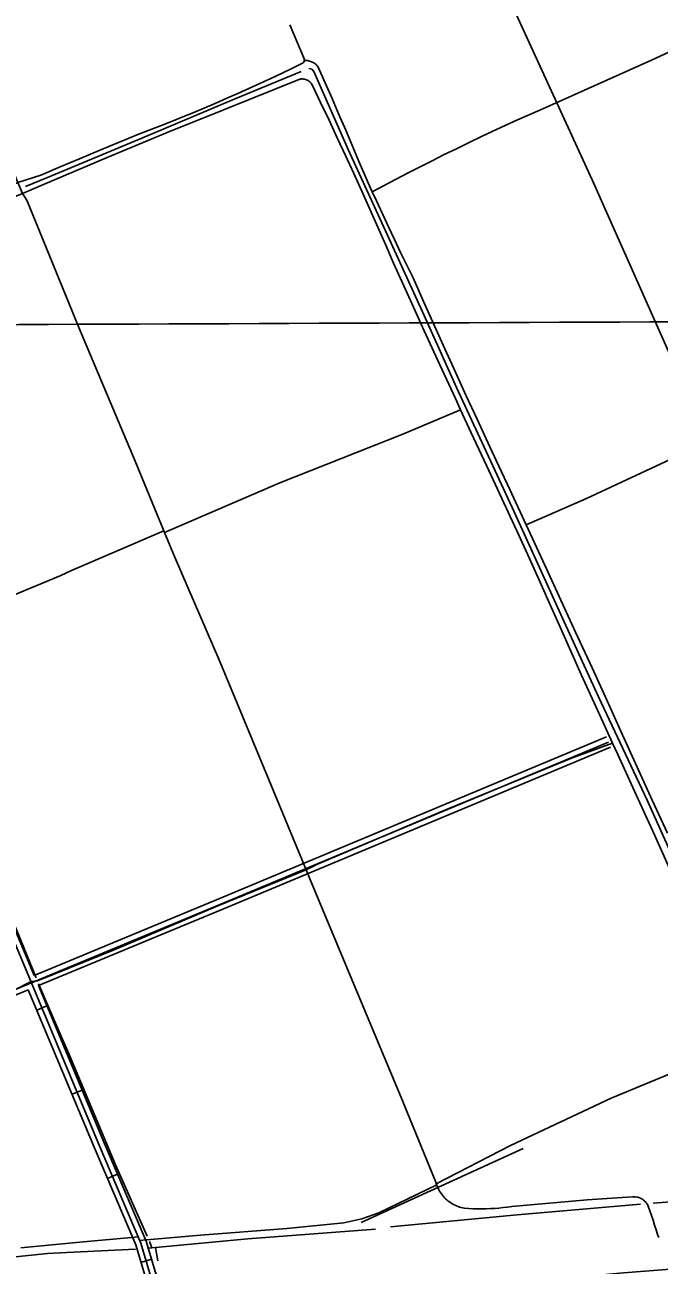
# Model space of a CAD drawing. Extents: x 3424494 to 3462436, y 522220 to 547718.
# Drawn here: x 3449971 to 3451711, y 531186 to 534586 of the extents above; entities that cross this region are included whole.
import ezdxf

# ---------------------------------------------------------------- set-up
doc = ezdxf.new("R2010")
doc.units = 0
for name, color, linetype in [('V-DTCH-CNTR', 7, 'Continuous'), ('V-GRID-MAJR', 7, 'Continuous'), ('V-ROAD-CNTR', 7, 'Continuous'), ('V-TOPO-SHOR', 7, 'Continuous')]:
    doc.layers.add(name, color=color, linetype=linetype)

msp = doc.modelspace()

# ---------------------------------------------------------------- linework, layer by layer
at = {"layer": 'V-DTCH-CNTR'}
for p, q in [((3450354.02, 533194.245), (3450670.309, 533330.2490000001)), ((3450099.13, 533090.127), (3450351.937, 533199.322))]:
    msp.add_line(p, q, dxfattribs=at)
for points in [[(3449976.024, 534105.957), (3449964.596, 534123.517), (3449951.43, 534154.0650000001), (3449881.614, 534321.774), (3449779.218, 534563.2660000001), (3449693.157, 534772.7170000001), (3449615.179, 534957.139), (3449591.461, 535014.895), (3449511.491, 535208.3470000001), (3449418.682, 535437.272), (3449345.455, 535611.252), (3449249.875, 535840.202), (3449230.18, 535883.363), (3449146.8200000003, 536085.165), (3449060.046, 536292.546), (3448969.219, 536511.053), (3448856.723, 536783.832), (3448770.623, 536989.126), (3448667.594, 537236.862), (3448549.549, 537509.692), (3448527.855, 537561.191), (3448441.761, 537767.177), (3448406.593, 537856.454)], [(3451346.296, 533215.206), (3451511.555, 533287.39), (3451770.492, 533408.226), (3452007.448, 533516.6), (3452299.546, 533646.206), (3452348.055, 533664.187), (3452632.45, 533799.761), (3452746.835, 533847.076), (3452639.997, 534126.607), (3452543.446, 534397.99), (3452454.796, 534652.032), (3452394.469, 534822.202)], [(3450697.725, 534586.471), (3450708.106, 534562.6900000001), (3450718.273, 534538.819), (3450728.224, 534514.855), (3450737.9560000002, 534490.803), (3450737.419, 534488.272), (3450736.703, 534486.056), (3450735.693, 534483.811), (3450734.446, 534481.692), (3450704.842, 534467.27), (3450675.144, 534453.0380000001), (3450645.3540000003, 534438.9990000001), (3450615.475, 534425.152), (3450585.507, 534411.501), (3450555.451, 534398.0430000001), (3450525.308, 534384.778), (3450495.082, 534371.712), (3450464.769, 534358.838), (3450434.377, 534346.161), (3450403.903, 534333.683), (3450373.346, 534321.399), (3450342.713, 534309.314), (3450312.001, 534297.429), (3450281.213, 534285.7390000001)], [(3451872.9080000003, 534573.383), (3451811.997, 534545.219), (3451751.012, 534517.214), (3451689.95, 534489.3740000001), (3451628.816, 534461.6950000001), (3451567.609, 534434.176), (3451506.329, 534406.821), (3451444.977, 534379.628), (3451383.553, 534352.598), (3451322.06, 534325.73), (3451288.399, 534310.2880000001), (3451254.824, 534294.662), (3451221.335, 534278.852), (3451187.932, 534262.859), (3451154.62, 534246.682), (3451121.395, 534230.322), (3451088.2600000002, 534213.78), (3451055.218, 534197.059), (3451022.268, 534180.154), (3450989.409, 534163.072), (3450956.646, 534145.807), (3450923.978, 534128.365)], [(3450775.789, 534470.528), (3450773.984, 534472.852), (3450772.025, 534475.052), (3450769.917, 534477.11), (3450767.679, 534479.0210000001), (3450765.311, 534480.774), (3450762.8310000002, 534482.361), (3450760.251, 534483.776), (3450757.578, 534485.013), (3450754.827, 534486.064), (3450752.011, 534486.924), (3450749.142, 534487.5920000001), (3450746.236, 534488.061), (3450743.303, 534488.331), (3450740.36, 534488.403), (3450737.419, 534488.272)], [(3450021.6720000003, 534148.627), (3450197.102, 534222.355), (3450372.636, 534295.836), (3450443.216, 534323.791), (3450513.733, 534351.906), (3450584.188, 534380.178), (3450654.578, 534408.611), (3450724.904, 534437.201), (3450727.526, 534437.596), (3450730.17, 534437.778), (3450732.822, 534437.746), (3450735.46, 534437.498), (3450738.071, 534437.037), (3450740.637, 534436.367), (3450743.137, 534435.491), (3450745.56, 534434.416), (3450747.889, 534433.1460000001), (3450750.107, 534431.694), (3450752.198, 534430.066), (3450754.1520000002, 534428.274), (3450755.954, 534426.328), (3450757.592, 534424.245), (3450759.057, 534422.035), (3450782.215, 534373.539), (3450805.186, 534324.952), (3450827.966, 534276.277), (3450850.557, 534227.514), (3450872.96, 534178.6630000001), (3450895.173, 534129.726), (3450917.197, 534080.703), (3450939.029, 534031.5970000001), (3450960.67, 533982.404), (3450982.119, 533933.129), (3451024.211, 533840.123), (3451066.506, 533747.209), (3451109.004, 533654.39), (3451151.707, 533561.662), (3451165.968, 533530.877), (3451194.613, 533469.031), (3451237.719, 533376.493), (3451267.321, 533313.371), (3451296.716, 533250.153), (3451325.9020000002, 533186.84), (3451354.877, 533123.429), (3451383.643, 533059.925), (3451412.203, 532996.326), (3451440.549, 532932.634), (3451468.6890000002, 532868.8470000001), (3451496.615, 532804.9670000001), (3451547.344, 532695.254), (3451583.182, 532617.27), (3451597.8170000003, 532585.424), (3451648.036, 532475.477), (3451697.9990000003, 532365.411), (3451747.7060000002, 532255.231)], [(3451733.685, 532370.062), (3451691.916, 532460.594), (3451650.342, 532551.218), (3451608.964, 532641.93), (3451567.781, 532732.732), (3451526.796, 532823.623), (3451481.714, 532921.4), (3451436.6350000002, 533019.182), (3451391.565, 533116.97), (3451346.296, 533215.206), (3451301.447, 533312.552), (3451271.1920000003, 533376.609), (3451241.119, 533440.755), (3451211.23, 533504.984), (3451181.524, 533569.299), (3451152.004, 533633.701), (3451122.667, 533698.184), (3451093.515, 533762.754), (3451064.549, 533827.403), (3451035.7660000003, 533892.136), (3451018.538, 533927.091), (3451001.505, 533962.143), (3450984.664, 533997.286), (3450968.02, 534032.524), (3450951.573, 534067.854), (3450935.322, 534103.274), (3450923.978, 534128.365), (3450919.265, 534138.785), (3450903.4080000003, 534174.383), (3450887.7490000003, 534210.067), (3450869.477, 534253.643), (3450851.049, 534297.155), (3450832.465, 534340.599), (3450813.728, 534383.977), (3450794.835, 534427.287), (3450775.789, 534470.528)], [(3450281.213, 534285.7390000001), (3450227.8140000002, 534263.756), (3450174.4960000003, 534241.572), (3450121.2600000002, 534219.189), (3450068.108, 534196.608), (3450015.041, 534173.832)], [(3447338.682, 533081.74), (3447383.203, 533098.651), (3447541.1240000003, 533159.55), (3447726.913, 533235.434), (3447902.279, 533308.6460000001), (3448121.441, 533395.31), (3448289.664, 533460.823), (3448451.974, 533531.524), (3448611.309, 533595.182), (3448841.6580000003, 533692.136), (3449004.484, 533758.535), (3449190.17, 533841.679), (3449278.506, 533874.12), (3449475.411, 533952.675), (3449650.769, 534025.192), (3449825.431, 534097.024), (3449951.43, 534154.0650000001), (3450015.041, 534173.832)], [(3450021.6720000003, 534148.627), (3449964.596, 534123.517), (3449812.9050000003, 534061.868), (3449612.504, 533979.88), (3449407.25, 533897.9400000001), (3449205.583, 533808.018), (3449065.023, 533750.4230000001), (3448855.563, 533663.669), (3448584.179, 533551.853), (3448462.778, 533500.9230000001), (3448301.352, 533435.899), (3448094.699, 533352.584), (3447874.137, 533264.549), (3447663.279, 533176.421), (3447467.028, 533093.703), (3447352.858, 533041.405)], [(3449976.024, 534105.957), (3450119.184, 533756.067), (3450273.627, 533390.073), (3450351.937, 533199.322), (3450354.02, 533194.245), (3450381.006, 533128.51), (3450505.291, 532840.508), (3450640.666, 532514.6900000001), (3450742.232, 532269.321), (3450757.011, 532233.616), (3450884.5810000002, 531929.585), (3451003.18, 531645.062), (3451098.255, 531413.329)], [(3450670.309, 533330.2490000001), (3451007.9420000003, 533464.282), (3451165.968, 533530.877)], [(3447663.9450000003, 532068.74), (3447768.315, 532110.734), (3447955.502, 532187.993), (3448191.43, 532288.359), (3448412.7630000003, 532384.708), (3448596.518, 532465.464), (3448768.3740000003, 532533.855), (3448849.086, 532566.367), (3449023.0330000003, 532636.126), (3449218.596, 532719.545), (3449444.089, 532815.853), (3449558.22, 532863.993), (3449598.367, 532881.622), (3449659.6210000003, 532908.772), (3449798.108, 532967.081), (3449922.637, 533015.123), (3450069.753, 533076.954), (3450099.13, 533090.127)], [(3451583.182, 532617.27), (3451470.1240000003, 532575.688), (3451122.546, 532433.153), (3450773.542, 532285.136), (3450742.232, 532269.321)], [(3450005.952, 531964.902), (3450215.88, 532049.884), (3450500.421, 532170.7710000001), (3450742.232, 532269.321)], [(3450005.952, 531964.902), (3449988.345, 531963.004), (3449939.599, 531939.2), (3449818.484, 531885.581), (3449684.879, 531830.693), (3449540.146, 531771.7490000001), (3449379.389, 531703.946), (3449279.178, 531661.9130000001), (3449242.306, 531647.702), (3449229.934, 531640.876), (3449204.211, 531632.801), (3449079.59, 531575.053), (3448931.4050000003, 531517.529), (3448731.676, 531433.457), (3448498.521, 531333.064), (3448476.257, 531324.261)], [(3451099.485, 531409.02), (3451302.731, 531513.49), (3451579.3540000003, 531643.594), (3451806.508, 531737.564), (3451951.007, 531807.557)], [(3451098.255, 531413.329), (3451099.485, 531409.02), (3451100.657, 531405.5380000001), (3451100.915, 531404.768), (3451102.537, 531400.59), (3451104.349, 531396.49), (3451106.348, 531392.478), (3451108.529, 531388.56), (3451110.889, 531384.7490000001), (3451113.42, 531381.0480000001), (3451116.119, 531377.468), (3451118.978, 531374.018), (3451121.995, 531370.702), (3451125.159, 531367.525), (3451128.469, 531364.5), (3451131.911, 531361.629), (3451135.481, 531358.92), (3451139.174, 531356.376), (3451142.9790000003, 531354.007), (3451146.8880000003, 531351.813), (3451150.894, 531349.802), (3451154.99, 531347.975), (3451159.164, 531346.341), (3451163.4080000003, 531344.899), (3451167.714, 531343.654), (3451172.075, 531342.607), (3451176.478, 531341.764), (3451188.3340000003, 531341.028), (3451200.2, 531340.522), (3451212.076, 531340.248), (3451223.955, 531340.203), (3451235.8310000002, 531340.387), (3451247.701, 531340.801), (3451259.563, 531341.444), (3451271.411, 531342.317), (3451283.236, 531343.4180000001), (3451295.041, 531344.75), (3451306.8170000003, 531346.306), (3451348.074, 531350.3690000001), (3451389.3510000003, 531354.226), (3451430.647, 531357.877), (3451471.963, 531361.324), (3451513.294, 531364.566), (3451554.639, 531367.601), (3451596, 531370.431), (3451637.3740000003, 531373.057), (3451640.348, 531373.227), (3451643.326, 531373.1900000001), (3451646.293, 531372.946), (3451649.238, 531372.498), (3451652.144, 531371.845), (3451654.997, 531370.993), (3451657.785, 531369.942), (3451660.494, 531368.703), (3451663.107, 531367.278), (3451665.616, 531365.676), (3451668.008, 531363.9), (3451670.271, 531361.965), (3451672.395, 531359.876), (3451674.367, 531357.6460000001), (3451676.182, 531355.284), (3451677.826, 531352.8), (3451679.295, 531350.212), (3451680.579, 531347.525), (3451685.312, 531334.7), (3451689.86, 531321.806), (3451694.22, 531308.8420000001), (3451698.392, 531295.813), (3451702.3740000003, 531282.7220000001), (3451706.166, 531269.572), (3451706.732, 531268.0970000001), (3451710.308, 531261.617)], [(3450287.6380000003, 531253.167), (3450294.505, 531254.248), (3450452.356, 531267.691), (3450689.117, 531286.14), (3450845.847, 531301.877), (3450895.093, 531312.8640000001), (3450942.105, 531329.586), (3451100.657, 531405.5380000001)], [(3450283.198, 531263.602), (3450111.612, 531247.998), (3449959.464, 531233.363)]]:
    msp.add_lwpolyline(points, dxfattribs=at)
at = {"layer": 'V-GRID-MAJR'}
msp.add_spline([(3428597.178, 533671.261), (3433874.427, 533693.136), (3439151.673, 533715.78), (3444428.916, 533739.1900000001), (3449706.156, 533763.3690000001), (3454983.3910000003, 533788.3150000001), (3460260.623, 533814.028), (3460260.6240000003, 533814.028)], degree=3, dxfattribs=at)
at = {"layer": 'V-ROAD-CNTR'}
for p, q in [((3450003.671954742, 531884.81420413), (3450031.3428994, 531896.402180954)), ((3450100.240761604, 531654.2186653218), (3450127.9127062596, 531665.8076421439)), ((3450197.34756739, 531423.7551262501), (3450224.9505121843, 531435.5051027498)), ((3450289.2633835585, 531193.3805869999), (3450318.0213260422, 531201.922569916))]:
    msp.add_line(p, q, dxfattribs=at)
for points in [[(3449393.4001752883, 533364.295245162), (3449798.705364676, 532413.0771476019), (3450174.7316126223, 531515.177943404), (3450289.1903837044, 531246.3024811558), (3450313.8733343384, 531163.2076473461), (3450398.88216432, 530954.4520648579), (3450514.428933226, 530696.874580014), (3450553.0158560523, 530609.480754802), (3450578.652804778, 530528.490916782), (3450631.350699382, 530365.239243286), (3450638.6846847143, 530337.67729841), (3450642.10167788, 530277.023419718), (3450646.528669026, 529949.3090751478), (3450671.384619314, 529225.8235221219), (3450698.5945648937, 528460.5540526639), (3450719.790522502, 527713.2115473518)], [(3449996.4539691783, 531979.7130143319), (3449812.52333704, 532418.9141359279), (3449407.200147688, 533370.175233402)], [(3451571.7778185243, 532620.0097337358), (3450519.3079234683, 532180.3986129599), (3449406.5801489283, 531718.7415362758), (3448873.008216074, 531495.095983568)], [(3451565.9968300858, 532633.850706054), (3450513.542934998, 532194.246585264), (3449996.4539691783, 531979.7130143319)], [(3451577.558806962, 532606.1687614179), (3450525.0729119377, 532166.550640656), (3450008.042946, 531952.0410696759)], [(3449980.332001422, 531940.5450926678), (3449412.3531373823, 531704.8975639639), (3449251.43445922, 531637.4486988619)], [(3450704.78655251, 527713.143547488), (3450683.602594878, 528460.075053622), (3450656.393649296, 529225.29952317), (3450631.5316990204, 529948.950075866), (3450627.1077078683, 530276.500420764), (3450623.7947144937, 530335.30230316), (3450616.9557281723, 530361.004251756), (3450564.364833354, 530523.923925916), (3450538.9628841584, 530604.17176542), (3450500.7249606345, 530690.775592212), (3450385.089191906, 530948.552076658), (3450299.703362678, 531158.2316572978), (3450275.054411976, 531241.2124913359), (3450160.9126402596, 531509.3429550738), (3449980.332001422, 531940.5450926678)], [(3450734.784492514, 527713.6365465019), (3450713.5865349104, 528461.0330517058), (3450686.375589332, 529226.3475210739), (3450661.5256390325, 529949.66807443), (3450657.095647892, 530277.5464186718), (3450653.574654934, 530340.0522936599), (3450645.7456705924, 530369.4742348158), (3450592.9407762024, 530533.0579076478), (3450567.068827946, 530614.789744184), (3450528.132905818, 530702.9735678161), (3450412.6751367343, 530960.3520530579), (3450328.0433059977, 531168.183637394), (3450303.326355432, 531251.3924709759), (3450188.550584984, 531521.0129317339), (3450008.042946, 531952.0410696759)]]:
    msp.add_lwpolyline(points, dxfattribs=at)
msp.add_arc((3520968.429041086, -279429.57495714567), 813555.5803773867, 94.72574978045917, 94.98916089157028, dxfattribs=at)
at = {"layer": 'V-TOPO-SHOR'}
for p, q in [((3449972.774, 534142.799), (3450032.633, 534167.61)), ((3450893.699041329, 531303.0936635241), (3451338.061404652, 531505.9083672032)), ((3451693.975, 531355.366), (3451857.8540000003, 531368.136)), ((3450312.586, 531250.957), (3450319.589, 531233.672)), ((3450086.276, 531220.274), (3450274.1520000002, 531229.269)), ((3450329.335, 531234.561), (3450336.128, 531198.008))]:
    msp.add_line(p, q, dxfattribs=at)
for points in [[(3450177.7921382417, 537105.9263849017), (3450839.1324518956, 535659.5758603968), (3451526.901183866, 534160.9589890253), (3451817.9680792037, 533507.452506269), (3452496.966704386, 532017.5270097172)], [(3450032.633, 534167.61), (3450291.707, 534275.648), (3450549.903, 534384.584), (3450728.5700000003, 534458.631)], [(3450750, 534466.448), (3450757.9960000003, 534464.5970000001), (3450763.278, 534458.3200000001), (3450857.483, 534244.759), (3450975.325, 533987.3740000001), (3451066.107, 533788.976), (3451155.115, 533591.483), (3451313.153, 533250.9670000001), (3451450.183, 532949.8), (3451544.458, 532744.248), (3451678.088, 532460.914), (3451779.301, 532234.831), (3452002.741, 531744.204), (3452154.613, 531410.863), (3452161.687, 531396.394), (3452165.117, 531389.371), (3452179.0840000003, 531360.802)], [(3449619.132, 532880.029), (3449649.614, 532807.7220000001), (3449707.187, 532670.758), (3449777.657, 532505.9720000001), (3449850.836, 532334.929), (3449915.889, 532183.35), (3450001.862, 531973.408)], [(3450008.628, 531956.725), (3450072.329, 531808.6240000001), (3450092.678, 531763.4180000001)], [(3450092.678, 531763.4180000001), (3450219.146, 531461.16), (3450306.477, 531265.267)], [(3450974.258, 531290.625), (3451321.665, 531323.997), (3451659.2430000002, 531353.007)], [(3450307.112, 531232.533), (3450319.589, 531233.672), (3450329.335, 531234.561), (3450582.353, 531257.652), (3450932.375, 531284.772)], [(3449444.734, 531167.473), (3449459.697, 531169.629), (3449471.878, 531169.746), (3449528.694, 531174.268), (3449617.485, 531181.704), (3449739.157, 531190.443), (3449900.867, 531203.861), (3450032.697, 531217.561), (3450086.276, 531220.274)]]:
    msp.add_lwpolyline(points, dxfattribs=at)

doc.saveas('drawing.dxf')
